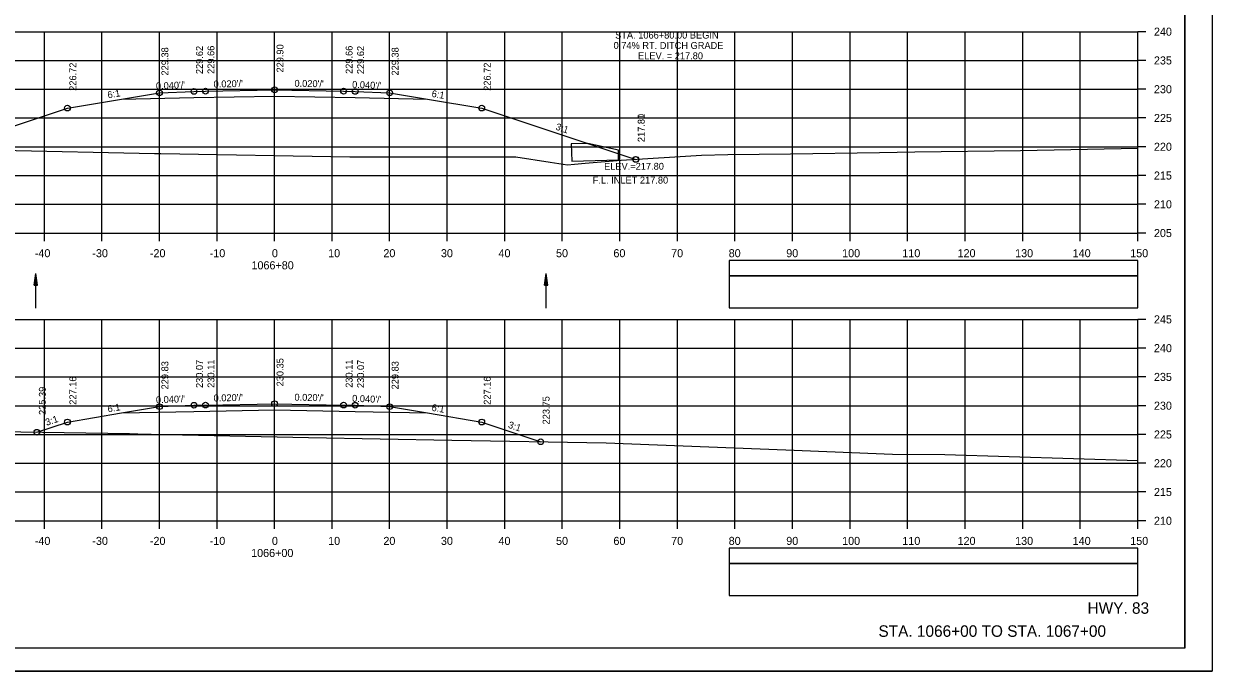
# Model space of a CAD drawing. Extents: x 1386544 to 1388153, y 379785 to 390999.
# Drawn here: x 1387316.1 to 1387522.6, y 388865.6 to 388978.1 of the extents above; entities that cross this region are included whole.
import ezdxf

# ---------------------------------------------------------------- set-up
doc = ezdxf.new("R2010")
doc.units = 0
for name, color, linetype in [('R_Alt Surface', 7, 'Continuous'), ('R_Axis', 7, 'Continuous'), ('R_Axis Annot', 7, 'Continuous'), ('R_Border', 7, 'Continuous'), ('R_Draft', 7, 'Continuous'), ('R_Exist Surface', 7, 'Continuous'), ('R_Fin Surface', 7, 'Continuous'), ('R_Grid', 7, 'Continuous'), ('R_No Plot', 7, 'Continuous'), ('R_Water', 7, 'Continuous'), ('R_Water Annot', 7, 'Continuous'), ('R_Xsect Elev', 7, 'Continuous'), ('R_Xsect Slope', 7, 'Continuous')]:
    doc.layers.add(name, color=color, linetype=linetype)

msp = doc.modelspace()

# ---------------------------------------------------------------- linework, layer by layer
at = {"layer": 'R_Alt Surface'}
for points in [[(1387333.11, 388965), (1387345.68, 388965.25), (1387359.68, 388965.53), (1387373.68, 388965.25), (1387386.24, 388965)], [(1387333.11, 388910.44), (1387345.68, 388910.69), (1387359.68, 388910.97), (1387373.68, 388910.69), (1387386.24, 388910.44)]]:
    msp.add_lwpolyline(points, dxfattribs=at)
at = {"layer": 'R_Axis'}
for p, q in [((1387509.68, 388941.71), (1387509.68, 388976.71)), ((1387511.08, 388976.71), (1387509.68, 388976.71)), ((1387511.08, 388971.71), (1387509.68, 388971.71)), ((1387511.08, 388966.71), (1387509.68, 388966.71)), ((1387511.08, 388961.71), (1387509.68, 388961.71)), ((1387511.08, 388956.71), (1387509.68, 388956.71)), ((1387511.08, 388951.71), (1387509.68, 388951.71)), ((1387511.08, 388946.71), (1387509.68, 388946.71)), ((1387209.68, 388941.71), (1387509.68, 388941.71)), ((1387319.68, 388940.31), (1387319.68, 388941.71)), ((1387329.68, 388940.31), (1387329.68, 388941.71)), ((1387339.68, 388940.31), (1387339.68, 388941.71)), ((1387349.68, 388940.31), (1387349.68, 388941.71)), ((1387359.68, 388940.31), (1387359.68, 388941.71)), ((1387369.68, 388940.31), (1387369.68, 388941.71)), ((1387379.68, 388940.31), (1387379.68, 388941.71)), ((1387389.68, 388940.31), (1387389.68, 388941.71)), ((1387399.68, 388940.31), (1387399.68, 388941.71)), ((1387409.68, 388940.31), (1387409.68, 388941.71)), ((1387419.68, 388940.31), (1387419.68, 388941.71)), ((1387429.68, 388940.31), (1387429.68, 388941.71)), ((1387439.68, 388940.31), (1387439.68, 388941.71)), ((1387449.68, 388940.31), (1387449.68, 388941.71)), ((1387459.68, 388940.31), (1387459.68, 388941.71)), ((1387469.68, 388940.31), (1387469.68, 388941.71)), ((1387479.68, 388940.31), (1387479.68, 388941.71)), ((1387489.68, 388940.31), (1387489.68, 388941.71)), ((1387499.68, 388940.31), (1387499.68, 388941.71)), ((1387509.68, 388940.31), (1387509.68, 388941.71)), ((1387511.08, 388941.71), (1387509.68, 388941.71)), ((1387509.68, 388891.71), (1387509.68, 388926.71)), ((1387511.08, 388926.71), (1387509.68, 388926.71)), ((1387511.08, 388921.71), (1387509.68, 388921.71)), ((1387511.08, 388916.71), (1387509.68, 388916.71)), ((1387511.08, 388911.71), (1387509.68, 388911.71)), ((1387511.08, 388906.71), (1387509.68, 388906.71)), ((1387511.08, 388901.71), (1387509.68, 388901.71)), ((1387511.08, 388896.71), (1387509.68, 388896.71)), ((1387209.68, 388891.71), (1387509.68, 388891.71)), ((1387319.68, 388890.31), (1387319.68, 388891.71)), ((1387329.68, 388890.31), (1387329.68, 388891.71)), ((1387339.68, 388890.31), (1387339.68, 388891.71)), ((1387349.68, 388890.31), (1387349.68, 388891.71)), ((1387359.68, 388890.31), (1387359.68, 388891.71)), ((1387369.68, 388890.31), (1387369.68, 388891.71)), ((1387379.68, 388890.31), (1387379.68, 388891.71)), ((1387389.68, 388890.31), (1387389.68, 388891.71)), ((1387399.68, 388890.31), (1387399.68, 388891.71)), ((1387409.68, 388890.31), (1387409.68, 388891.71)), ((1387419.68, 388890.31), (1387419.68, 388891.71)), ((1387429.68, 388890.31), (1387429.68, 388891.71)), ((1387439.68, 388890.31), (1387439.68, 388891.71)), ((1387449.68, 388890.31), (1387449.68, 388891.71)), ((1387459.68, 388890.31), (1387459.68, 388891.71)), ((1387469.68, 388890.31), (1387469.68, 388891.71)), ((1387479.68, 388890.31), (1387479.68, 388891.71)), ((1387489.68, 388890.31), (1387489.68, 388891.71)), ((1387499.68, 388890.31), (1387499.68, 388891.71)), ((1387509.68, 388890.31), (1387509.68, 388891.71)), ((1387511.08, 388891.71), (1387509.68, 388891.71))]:
    msp.add_line(p, q, dxfattribs=at)
at = {"layer": 'R_Axis Annot'}
for points in [[(1387438.7, 388934.27), (1387509.68, 388934.27), (1387509.68, 388936.97), (1387438.7, 388936.97)], [(1387438.7, 388928.74), (1387509.68, 388928.74), (1387509.68, 388934.27), (1387438.7, 388934.27)], [(1387438.7, 388884.27), (1387509.68, 388884.27), (1387509.68, 388886.97), (1387438.7, 388886.97)], [(1387438.7, 388878.74), (1387509.68, 388878.74), (1387509.68, 388884.27), (1387438.7, 388884.27)]]:
    msp.add_lwpolyline(points, close=True, dxfattribs=at)
at = {"layer": 'R_Border'}
for q in [(1387517.86, 389075), (1387201.68, 388869.54)]:
    msp.add_line((1387517.86, 388869.54), q, dxfattribs=at)
at = {"layer": 'R_Exist Surface'}
for points in [[(1387312.13, 388956.09), (1387338.79, 388955.53), (1387339.91, 388955.51), (1387372.77, 388954.96), (1387381.97, 388954.96), (1387398.17, 388954.97), (1387401.59, 388954.97), (1387407.56, 388954.05), (1387410.58, 388953.55), (1387411.79, 388953.68), (1387413.64, 388953.88), (1387419.88, 388954.35), (1387433.87, 388955.26), (1387438.44, 388955.36), (1387449.31, 388955.5), (1387464.8, 388955.74), (1387470.91, 388955.83), (1387489.29, 388956.03), (1387509.68, 388956.46)], [(1387209.68, 388907.54), (1387210.47, 388907.54), (1387249.14, 388907.31), (1387251.91, 388907.3), (1387263.8, 388907.37), (1387292.82, 388907.51), (1387334.48, 388906.85), (1387335.95, 388906.82), (1387338.25, 388906.76), (1387365.59, 388906.16), (1387390.5, 388905.7), (1387417.32, 388905.27), (1387448.49, 388904.06), (1387467.03, 388903.27), (1387476.12, 388903.2), (1387509.68, 388902.16), (1387509.68, 388902.16)]]:
    msp.add_lwpolyline(points, dxfattribs=at)
at = {"layer": 'R_Fin Surface'}
for points in [[(1387302.79, 388956.46), (1387323.68, 388963.43), (1387333.11, 388965), (1387339.68, 388966.09), (1387345.68, 388966.33), (1387347.68, 388966.37), (1387359.68, 388966.61), (1387371.68, 388966.37), (1387373.68, 388966.33), (1387379.68, 388966.09), (1387386.24, 388965), (1387395.68, 388963.43), (1387422.43, 388954.51), (1387422.45, 388954.52)], [(1387318.38, 388907.1), (1387323.68, 388908.87), (1387333.11, 388910.44), (1387339.68, 388911.54), (1387345.68, 388911.78), (1387347.68, 388911.82), (1387359.68, 388912.06), (1387371.68, 388911.82), (1387373.68, 388911.78), (1387379.68, 388911.54), (1387386.24, 388910.44), (1387395.68, 388908.87), (1387405.92, 388905.45)]]:
    msp.add_lwpolyline(points, dxfattribs=at)
at = {"layer": 'R_Grid'}
for p, q in [((1387209.68, 388976.71), (1387509.68, 388976.71)), ((1387319.68, 388941.71), (1387319.68, 388976.71)), ((1387329.68, 388941.71), (1387329.68, 388976.71)), ((1387339.68, 388941.71), (1387339.68, 388976.71)), ((1387349.68, 388941.71), (1387349.68, 388976.71)), ((1387359.68, 388941.71), (1387359.68, 388976.71)), ((1387369.68, 388941.71), (1387369.68, 388976.71)), ((1387379.68, 388941.71), (1387379.68, 388976.71)), ((1387389.68, 388941.71), (1387389.68, 388976.71)), ((1387399.68, 388941.71), (1387399.68, 388976.71)), ((1387409.68, 388941.71), (1387409.68, 388976.71)), ((1387419.68, 388941.71), (1387419.68, 388976.71)), ((1387429.68, 388941.71), (1387429.68, 388976.71)), ((1387439.68, 388941.71), (1387439.68, 388976.71)), ((1387449.68, 388941.71), (1387449.68, 388976.71)), ((1387459.68, 388941.71), (1387459.68, 388976.71)), ((1387469.68, 388941.71), (1387469.68, 388976.71)), ((1387479.68, 388941.71), (1387479.68, 388976.71)), ((1387489.68, 388941.71), (1387489.68, 388976.71)), ((1387499.68, 388941.71), (1387499.68, 388976.71)), ((1387509.68, 388941.71), (1387509.68, 388976.71)), ((1387209.68, 388971.71), (1387509.68, 388971.71)), ((1387209.68, 388966.71), (1387509.68, 388966.71)), ((1387209.68, 388961.71), (1387509.68, 388961.71)), ((1387209.68, 388956.71), (1387509.68, 388956.71)), ((1387209.68, 388951.71), (1387509.68, 388951.71)), ((1387209.68, 388946.71), (1387509.68, 388946.71)), ((1387209.68, 388941.71), (1387509.68, 388941.71)), ((1387209.68, 388926.71), (1387509.68, 388926.71)), ((1387319.68, 388891.71), (1387319.68, 388926.71)), ((1387329.68, 388891.71), (1387329.68, 388926.71)), ((1387339.68, 388891.71), (1387339.68, 388926.71)), ((1387349.68, 388891.71), (1387349.68, 388926.71)), ((1387359.68, 388891.71), (1387359.68, 388926.71)), ((1387369.68, 388891.71), (1387369.68, 388926.71)), ((1387379.68, 388891.71), (1387379.68, 388926.71)), ((1387389.68, 388891.71), (1387389.68, 388926.71)), ((1387399.68, 388891.71), (1387399.68, 388926.71)), ((1387409.68, 388891.71), (1387409.68, 388926.71)), ((1387419.68, 388891.71), (1387419.68, 388926.71)), ((1387429.68, 388891.71), (1387429.68, 388926.71)), ((1387439.68, 388891.71), (1387439.68, 388926.71)), ((1387449.68, 388891.71), (1387449.68, 388926.71)), ((1387459.68, 388891.71), (1387459.68, 388926.71)), ((1387469.68, 388891.71), (1387469.68, 388926.71)), ((1387479.68, 388891.71), (1387479.68, 388926.71)), ((1387489.68, 388891.71), (1387489.68, 388926.71)), ((1387499.68, 388891.71), (1387499.68, 388926.71)), ((1387509.68, 388891.71), (1387509.68, 388926.71)), ((1387209.68, 388921.71), (1387509.68, 388921.71)), ((1387209.68, 388916.71), (1387509.68, 388916.71)), ((1387209.68, 388911.71), (1387509.68, 388911.71)), ((1387209.68, 388906.71), (1387509.68, 388906.71)), ((1387209.68, 388901.71), (1387509.68, 388901.71)), ((1387209.68, 388896.71), (1387509.68, 388896.71)), ((1387209.68, 388891.71), (1387509.68, 388891.71))]:
    msp.add_line(p, q, dxfattribs=at)
at = {"layer": 'R_No Plot'}
msp.add_line((1387189.28, 388865.56), (1387522.61, 388865.56), dxfattribs=at)
for points in [[(1387189.27, 389078.9), (1387522.61, 389078.9), (1387522.61, 388865.56), (1387189.27, 388865.56)], [(1387435.6, 389075), (1387455.22, 389075), (1387455.22, 389065.12), (1387471.33, 389065.12), (1387494.53, 389065.12), (1387494.53, 389040.79), (1387517.86, 389040.79), (1387517.86, 388869.54), (1387201.68, 388869.54), (1387201.68, 389075)]]:
    msp.add_lwpolyline(points, close=True, dxfattribs=at)
for centre in [(1387339.68, 388966.09), (1387345.68, 388966.33), (1387347.68, 388966.37), (1387359.68, 388966.61), (1387371.68, 388966.37), (1387373.68, 388966.33), (1387379.68, 388966.09), (1387323.68, 388963.43), (1387395.68, 388963.43), (1387422.43, 388954.51), (1387422.45, 388954.52), (1387339.68, 388911.54), (1387345.68, 388911.78), (1387347.68, 388911.82), (1387359.68, 388912.06), (1387371.68, 388911.82), (1387373.68, 388911.78), (1387379.68, 388911.54), (1387318.38, 388907.1), (1387323.68, 388908.87), (1387395.68, 388908.87), (1387405.92, 388905.45)]:
    msp.add_circle(centre, 0.5, dxfattribs=at)
at = {"layer": 'R_Water'}
for p, q in [((1387317.9, 388932.66), (1387318.2, 388934.66)), ((1387317.9, 388932.66), (1387318.2, 388934.66)), ((1387317.95, 388932.66), (1387318.2, 388934.33)), ((1387317.95, 388932.66), (1387318.2, 388934.33)), ((1387318.2, 388928.66), (1387318.2, 388934.66)), ((1387318.5, 388932.66), (1387318.2, 388934.66)), ((1387318.5, 388932.66), (1387318.2, 388934.66)), ((1387318.45, 388932.66), (1387318.2, 388934.33)), ((1387318.45, 388932.66), (1387318.2, 388934.33)), ((1387406.56, 388932.66), (1387406.86, 388934.66)), ((1387406.56, 388932.66), (1387406.86, 388934.66)), ((1387406.61, 388932.66), (1387406.86, 388934.33)), ((1387406.61, 388932.66), (1387406.86, 388934.33)), ((1387406.86, 388928.66), (1387406.86, 388934.66)), ((1387407.16, 388932.66), (1387406.86, 388934.66)), ((1387407.16, 388932.66), (1387406.86, 388934.66)), ((1387407.11, 388932.66), (1387406.86, 388934.33)), ((1387407.11, 388932.66), (1387406.86, 388934.33)), ((1387317.9, 388932.66), (1387318.5, 388932.66)), ((1387317.9, 388932.66), (1387318.5, 388932.66)), ((1387318, 388932.66), (1387318.2, 388933.99)), ((1387318, 388932.66), (1387318.2, 388933.99)), ((1387318.05, 388932.66), (1387318.2, 388933.65)), ((1387318.05, 388932.66), (1387318.2, 388933.65)), ((1387318.1, 388932.66), (1387318.2, 388933.31)), ((1387318.1, 388932.66), (1387318.2, 388933.31)), ((1387318.15, 388932.66), (1387318.2, 388932.98)), ((1387318.15, 388932.66), (1387318.2, 388932.98)), ((1387318.4, 388932.66), (1387318.2, 388933.99)), ((1387318.4, 388932.66), (1387318.2, 388933.99)), ((1387318.35, 388932.66), (1387318.2, 388933.65)), ((1387318.35, 388932.66), (1387318.2, 388933.65)), ((1387318.3, 388932.66), (1387318.2, 388933.31)), ((1387318.3, 388932.66), (1387318.2, 388933.31)), ((1387318.24, 388932.66), (1387318.2, 388932.98)), ((1387318.24, 388932.66), (1387318.2, 388932.98)), ((1387406.56, 388932.66), (1387407.16, 388932.66)), ((1387406.56, 388932.66), (1387407.16, 388932.66)), ((1387406.67, 388932.66), (1387406.86, 388933.99)), ((1387406.67, 388932.66), (1387406.86, 388933.99)), ((1387406.72, 388932.66), (1387406.86, 388933.65)), ((1387406.72, 388932.66), (1387406.86, 388933.65)), ((1387406.77, 388932.66), (1387406.86, 388933.31)), ((1387406.77, 388932.66), (1387406.86, 388933.31)), ((1387406.82, 388932.66), (1387406.86, 388932.98)), ((1387406.82, 388932.66), (1387406.86, 388932.98)), ((1387407.06, 388932.66), (1387406.86, 388933.99)), ((1387407.06, 388932.66), (1387406.86, 388933.99)), ((1387407.01, 388932.66), (1387406.86, 388933.65)), ((1387407.01, 388932.66), (1387406.86, 388933.65)), ((1387406.96, 388932.66), (1387406.86, 388933.31)), ((1387406.96, 388932.66), (1387406.86, 388933.31)), ((1387406.91, 388932.66), (1387406.86, 388932.98)), ((1387406.91, 388932.66), (1387406.86, 388932.98))]:
    msp.add_line(p, q, dxfattribs=at)
msp.add_lwpolyline([(1387411.23, 388957.19), (1387411.32, 388954.19), (1387419.46, 388954.43), (1387419.42, 388956.09), (1387414.13, 388957.28)], close=True, dxfattribs=at)

# ---------------------------------------------------------------- texts
at = {"layer": 'R_Axis Annot'}
for s, p in [('240', (1387512.48, 388976.01)), ('235', (1387512.48, 388971.01)), ('230', (1387512.48, 388966.01)), ('225', (1387512.48, 388961.01)), ('220', (1387512.48, 388956.01)), ('215', (1387512.48, 388951.01)), ('210', (1387512.48, 388946.01)), ('205', (1387512.48, 388941.01)), ('-40', (1387318.02, 388937.51)), ('-30', (1387328.02, 388937.51)), ('-20', (1387338.02, 388937.51)), ('-10', (1387348.41, 388937.51)), ('0', (1387359.22, 388937.51)), ('10', (1387368.99, 388937.51)), ('20', (1387378.59, 388937.51)), ('30', (1387388.59, 388937.51)), ('40', (1387398.59, 388937.51)), ('50', (1387408.59, 388937.51)), ('60', (1387418.56, 388937.51)), ('70', (1387428.59, 388937.51)), ('80', (1387438.59, 388937.51)), ('90', (1387448.59, 388937.51)), ('100', (1387458.3, 388937.51)), ('110', (1387468.76, 388937.51)), ('120', (1387478.36, 388937.51)), ('130', (1387488.36, 388937.51)), ('140', (1387498.36, 388937.51)), ('150', (1387508.36, 388937.51)), ('1066+80', (1387355.67, 388935.41)), ('245', (1387512.48, 388926.01)), ('240', (1387512.48, 388921.01)), ('235', (1387512.48, 388916.01)), ('230', (1387512.48, 388911.01)), ('225', (1387512.48, 388906.01)), ('220', (1387512.48, 388901.01)), ('215', (1387512.48, 388896.01)), ('210', (1387512.48, 388891.01)), ('-40', (1387318.02, 388887.51)), ('-30', (1387328.02, 388887.51)), ('-20', (1387338.02, 388887.51)), ('-10', (1387348.41, 388887.51)), ('0', (1387359.22, 388887.51)), ('10', (1387368.99, 388887.51)), ('20', (1387378.59, 388887.51)), ('30', (1387388.59, 388887.51)), ('40', (1387398.59, 388887.51)), ('50', (1387408.59, 388887.51)), ('60', (1387418.56, 388887.51)), ('70', (1387428.59, 388887.51)), ('80', (1387438.59, 388887.51)), ('90', (1387448.59, 388887.51)), ('100', (1387458.3, 388887.51)), ('110', (1387468.76, 388887.51)), ('120', (1387478.36, 388887.51)), ('130', (1387488.36, 388887.51)), ('140', (1387498.36, 388887.51)), ('150', (1387508.36, 388887.51)), ('1066+00', (1387355.61, 388885.41))]:
    msp.add_text(s, height=1.4, dxfattribs=at).set_placement(p)
at = {"layer": 'R_Draft'}
for s, p in [('HWY. 83', (1387500.94, 388875.54)), ('STA. 1066+00 TO STA. 1067+00', (1387464.61, 388871.54))]:
    msp.add_text(s, height=2, dxfattribs=at).set_placement(p)
at = {"layer": 'R_Water Annot'}
msp.add_text('F.L. INLET 217.80', height=1.2, dxfattribs=at).set_placement((1387414.96, 388950.31))
at = {"layer": 'R_Xsect Elev'}
for s, p in [('STA. 1066+80.00 BEGIN ', (1387418.86, 388975.51)), ('0.74% RT. DITCH GRADE', (1387418.59, 388973.71)), ('ELEV. = 217.80', (1387422.84, 388971.91)), ('ELEV.=217.80', (1387416.94, 388952.71))]:
    msp.add_text(s, height=1.2, dxfattribs=at).set_placement(p)
for s, p in [('229.38', (1387341.23, 388969.09)), ('229.62', (1387347.23, 388969.33)), ('229.66', (1387349.23, 388969.37)), ('229.90', (1387361.23, 388969.61)), ('229.66', (1387373.23, 388969.37)), ('229.62', (1387375.23, 388969.33)), ('229.38', (1387381.23, 388969.09)), ('226.72', (1387325.23, 388966.43)), ('226.72', (1387397.23, 388966.43)), ('217.80', (1387423.98, 388957.51)), ('217.81', (1387424, 388957.52)), ('230.35', (1387361.23, 388915.06)), ('229.83', (1387341.23, 388914.54)), ('230.07', (1387347.23, 388914.78)), ('230.11', (1387349.23, 388914.82)), ('230.11', (1387373.23, 388914.82)), ('230.07', (1387375.23, 388914.78)), ('229.83', (1387381.23, 388914.54)), ('227.16', (1387325.23, 388911.87)), ('227.16', (1387397.23, 388911.87)), ('225.39', (1387319.93, 388910.1)), ('223.75', (1387407.47, 388908.45))]:
    msp.add_text(s, height=1.2, rotation=90, dxfattribs=at).set_placement(p)
at = {"layer": 'R_Xsect Slope'}
for s, rotation, p in [("0.040'/'", 2.2906, (1387339.09, 388966.67)), ("0.020'/'", 1.1458, (1387349.1, 388967)), ("0.020'/'", 358.8542, (1387363.13, 388967.14)), ("0.040'/'", 357.7094, (1387373.14, 388966.95)), ('6:1', 9.4623, (1387330.75, 388965.11)), ('6:1', 350.5377, (1387386.91, 388965.39)), ('3:1', 341.5651, (1387408.42, 388959.71)), ("0.020'/'", 1.1458, (1387349.1, 388912.44)), ("0.020'/'", 358.8542, (1387363.13, 388912.59)), ("0.040'/'", 357.7094, (1387373.14, 388912.4)), ('6:1', 9.4623, (1387330.75, 388910.55)), ("0.040'/'", 2.2906, (1387339.09, 388912.11)), ('6:1', 350.5377, (1387386.91, 388910.84)), ('3:1', 18.4349, (1387320.08, 388908.2)), ('3:1', 341.5651, (1387400.17, 388907.9))]:
    msp.add_text(s, height=1.2, rotation=rotation, dxfattribs=at).set_placement(p)

doc.saveas('drawing.dxf')
